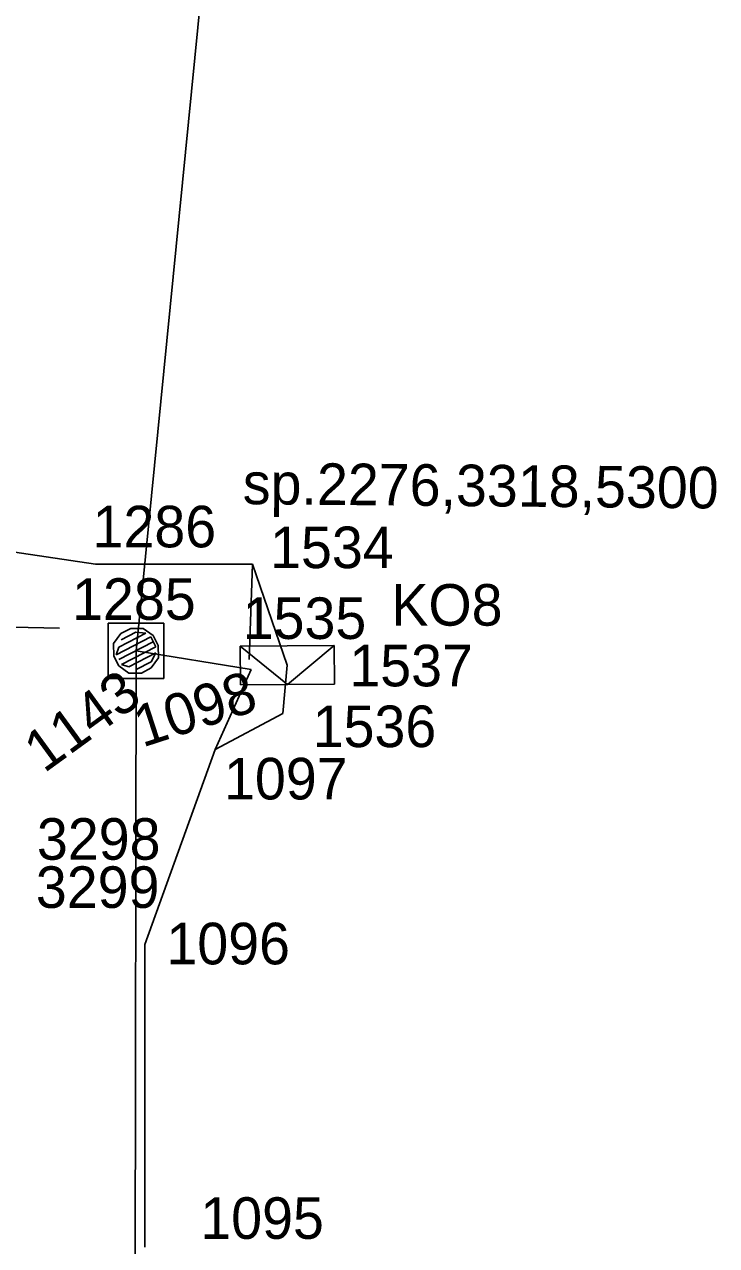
# Model space of a CAD drawing. Extents: x -535557 to -534097, y -1142175 to -1136716.
# Drawn here: x -534382.72 to -534370.23, y -1140021.26 to -1139999.23 of the extents above; entities that cross this region are included whole.
import ezdxf

# ---------------------------------------------------------------- set-up
doc = ezdxf.new("R2010")
doc.units = 0
doc.layers.add('Default', color=7, linetype='Continuous')
doc.layers.add('SS_SZDC', color=7, linetype='Continuous')

# ---------------------------------------------------------------- blocks, each defined once
blk = doc.blocks.new('POINT_DISPLAY')
at = {"layer": 'Default'}
blk.add_line((0, 0), (0, 0), dxfattribs=at)

msp = doc.modelspace()

# ---------------------------------------------------------------- linework, layer by layer
at = {"layer": 'SS_SZDC'}
for p, q in [((-534380.71, -1140010.53), (-534373.64, -1139939.25)), ((-534381.439, -1140008.969), (-534386.5, -1140008.209)), ((-534378.609, -1140008.969), (-534381.439, -1140008.969)), ((-534378.609, -1140008.969), (-534378.67, -1140010.69)), ((-534377.979, -1140010.79), (-534378.609, -1140008.969)), ((-534382.09, -1140010.12), (-534405.85, -1140009.68)), ((-534380.21, -1140010.03), (-534381.21, -1140010.03)), ((-534381.21, -1140010.03), (-534381.21, -1140011.03)), ((-534380.21, -1140011.03), (-534380.21, -1140010.03)), ((-534381.114, -1140010.401), (-534380.982, -1140010.22)), ((-534380.445, -1140010.28), (-534381.066, -1140010.602)), ((-534381.023, -1140010.467), (-534380.535, -1140010.214)), ((-534380.982, -1140010.22), (-534380.805, -1140010.128)), ((-534380.714, -1140010.194), (-534380.981, -1140010.332)), ((-534380.805, -1140010.128), (-534380.581, -1140010.125)), ((-534380.535, -1140010.214), (-534380.714, -1140010.194)), ((-534380.581, -1140010.125), (-534380.4, -1140010.257)), ((-534380.353, -1140010.457), (-534380.445, -1140010.28)), ((-534380.4, -1140010.257), (-534380.308, -1140010.434)), ((-534381.111, -1140010.625), (-534381.114, -1140010.401)), ((-534381.066, -1140010.602), (-534381.023, -1140010.467)), ((-534380.399, -1140010.369), (-534381.02, -1140010.69)), ((-534380.974, -1140010.779), (-534380.353, -1140010.457)), ((-534380.779, -1140056.84), (-534380.71, -1140010.53)), ((-534378.63, -1140010.87), (-534380.71, -1140010.53)), ((-534380.308, -1140010.434), (-534380.305, -1140010.658)), ((-534378.832, -1140010.445), (-534377.132, -1140010.434)), ((-534378.827, -1140011.145), (-534378.832, -1140010.445)), ((-534378.832, -1140010.445), (-534377.977, -1140011.139)), ((-534377.977, -1140011.139), (-534377.132, -1140010.434)), ((-534377.132, -1140010.434), (-534377.127, -1140011.134)), ((-534381.019, -1140010.802), (-534381.111, -1140010.625)), ((-534380.84, -1140010.822), (-534380.974, -1140010.779)), ((-534380.351, -1140010.569), (-534380.84, -1140010.822)), ((-534380.705, -1140010.865), (-534380.438, -1140010.727)), ((-534380.438, -1140010.727), (-534380.351, -1140010.569)), ((-534380.305, -1140010.658), (-534380.437, -1140010.839)), ((-534380.838, -1140010.934), (-534381.019, -1140010.802)), ((-534380.614, -1140010.931), (-534380.838, -1140010.934)), ((-534380.437, -1140010.839), (-534380.614, -1140010.931)), ((-534379.279, -1140012.309), (-534378.63, -1140010.87)), ((-534377.979, -1140010.79), (-534378.06, -1140011.659)), ((-534381.21, -1140011.03), (-534380.21, -1140011.03)), ((-534377.127, -1140011.134), (-534378.827, -1140011.145)), ((-534378.06, -1140011.659), (-534379.279, -1140012.309)), ((-534380.55, -1140015.829), (-534379.279, -1140012.309)), ((-534380.55, -1140021.29), (-534380.55, -1140015.829))]:
    msp.add_line(p, q, dxfattribs=at)

# ---------------------------------------------------------------- block references
for p in [(-534381.439, -1140008.969), (-534378.609, -1140008.969), (-534382.09, -1140010.12), (-534380.71, -1140010.53), (-534378.67, -1140010.69), (-534378.63, -1140010.87), (-534377.979, -1140010.79), (-534378.06, -1140011.659), (-534379.279, -1140012.309), (-534380.55, -1140015.829)]:
    msp.add_blockref('POINT_DISPLAY', p, dxfattribs=at)

# ---------------------------------------------------------------- texts
for s, height, rotation, p in [('sp.2276,3318,5300', 0.74999, 359.4757, (-534378.785, -1140007.884)), ('1143', 0.75, 36, (-534382.369, -1140012.748)), ('1098', 0.75, 18, (-534380.594, -1140012.278))]:
    msp.add_text(s, height=height, rotation=rotation, dxfattribs=at).set_placement(p)
for s, p in [('1286', (-534381.495, -1140008.664)), ('1534', (-534378.29, -1140009.039)), ('1285', (-534381.864, -1140009.972)), ('KO8', (-534376.101, -1140010.077)), ('1535', (-534378.785, -1140010.317)), ('1537', (-534376.86, -1140011.172)), ('1536', (-534377.522, -1140012.268)), ('1097', (-534379.122, -1140013.212)), ('3298', (-534382.499, -1140014.3)), ('3299', (-534382.518, -1140015.169)), ('1096', (-534380.162, -1140016.187)), ('1095', (-534379.55, -1140021.14))]:
    msp.add_text(s, height=0.75, dxfattribs=at).set_placement(p)

doc.saveas('drawing.dxf')
